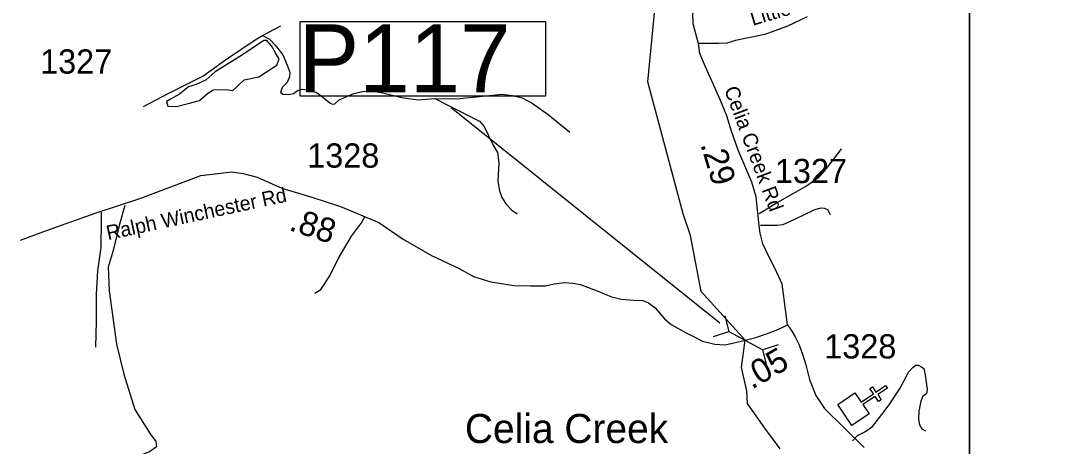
# Model space of a CAD drawing. Extents: x 1159738 to 1321356, y 736314 to 882035.
# Drawn here: x 1208685 to 1214073, y 784003 to 786195 of the extents above; entities that cross this region are included whole.
import ezdxf

# ---------------------------------------------------------------- set-up
doc = ezdxf.new("R2010")
doc.units = 0
for name, color, linetype in [('Exist Cultural Church CELL', 7, 'Continuous'), ('Exist Cultural Church Label', 7, 'Continuous'), ('Exist Hydrographic Creek Single Shore', 7, 'Continuous'), ('Exist Hydrographic Pond Under 1500 Sq Ft', 7, 'Continuous'), ('Exist Road Non-System Type 51', 7, 'Continuous'), ('Exist Road Secondary Mileage Hundredths English Label', 7, 'Continuous'), ('Exist Road Secondary Structure Pipe CELL', 7, 'Continuous'), ('Exist Road Secondary Structure Pipe Number Label', 7, 'Continuous'), ('Exist Road Secondary Type 51 Attributed', 7, 'Continuous'), ('Exist Road Secondary Type 51 Label', 7, 'Continuous'), ('Exist Road Secondary Type 51 Number Label', 7, 'Continuous'), ('Map Preparation Inset Cut Line', 7, 'Continuous')]:
    doc.layers.add(name, color=color, linetype=linetype)

msp = doc.modelspace()

# ---------------------------------------------------------------- linework, layer by layer
at = {"layer": 'Exist Cultural Church CELL'}
msp.add_lwpolyline([(1212984.1, 784276.9), (1213016, 784229.8), (1213079.1, 784272.4), (1213061.2, 784298.9), (1213074.5, 784307.8), (1213092.4, 784281.3), (1213142.2, 784314.9), (1213151.2, 784301.6), (1213101.3, 784268), (1213119.2, 784241.5), (1213106, 784232.6), (1213088.1, 784259.1), (1213025, 784216.5), (1213057.1, 784168.6), (1212968.8, 784109.1), (1212895.8, 784217.4)], close=True, dxfattribs=at)
at = {"layer": 'Exist Hydrographic Creek Single Shore'}
for points in [[(1212191.3, 784800.4), (1212136.8, 785088.2), (1212098.7, 785200.6), (1211916.8, 785880.4), (1211962.7, 786362)], [(1212418.4, 784549), (1212191.3, 784800.4)], [(1212598.8, 783989.1), (1212518.8, 784095.8), (1212430.2, 784221.7), (1212427.5, 784288.3), (1212399.7, 784407.7), (1212418.4, 784549)]]:
    msp.add_lwpolyline(points, dxfattribs=at)
at = {"layer": 'Exist Hydrographic Pond Under 1500 Sq Ft'}
msp.add_lwpolyline([(1209936.2, 786093.1), (1209826.6, 786019.4), (1209686.8, 785932.4), (1209639.5, 785890.8), (1209588.5, 785866.2), (1209548.9, 785854.9), (1209501.6, 785817.1), (1209456.3, 785790.6), (1209435.5, 785779.2), (1209441.2, 785754.7), (1209486.5, 785752.8), (1209547, 785767.9), (1209605.5, 785784.9), (1209647.1, 785820.8), (1209675.4, 785839.7), (1209741.6, 785841.6), (1209777.5, 785836), (1209803.9, 785862.4), (1209836, 785890.8), (1209911.6, 785905.9), (1209951.3, 785932.4), (1210004.2, 785966.4), (1210015.5, 785996.7), (1209996.6, 786030.7), (1209975.8, 786066.6), (1209953.2, 786093.1)], close=True, dxfattribs=at)
at = {"layer": 'Exist Road Non-System Type 51'}
for points in [[(1209316.8, 785754), (1209443.4, 785820.2), (1209622.9, 785909), (1209740, 785994.1), (1209893, 786096.2), (1209930.8, 786118.9), (1210025.3, 786169.9)], [(1209930.8, 786118.9), (1209965.7, 786100), (1209997.3, 786068.4), (1210034.1, 786019.2), (1210057, 785966.5), (1210071, 785929.6), (1210069.2, 785906.8), (1210057, 785876.9), (1210030.6, 785850.5), (1210023.6, 785826), (1210035.9, 785817.2), (1210062.2, 785815.4), (1210090.3, 785820.7), (1210109.6, 785836.5), (1210134.2, 785843.5), (1210176.3, 785838.3), (1210211.4, 785824.2), (1210239.5, 785803.1), (1210276.4, 785771.5), (1210288.7, 785764.5), (1210302.7, 785766.2), (1210325.5, 785787.3), (1210401, 785820.7), (1210444.9, 785831.2), (1210490.5, 785834.7), (1210550.2, 785824.2), (1210648.5, 785799.6), (1210732.8, 785787.3), (1210818.8, 785794.3), (1210929.4, 785792.6), (1211165.7, 785817.1), (1211218.3, 785810.1), (1211269.2, 785797.8), (1211320.1, 785769.7), (1211402.6, 785711.7), (1211515, 785620.4)], [(1210818.8, 785794.3), (1210881.3, 785762.7), (1211048.1, 785678.4), (1211072.6, 785650.3), (1211118.3, 785553.7), (1211141.1, 785516.8), (1211148.1, 785462.3), (1211142.9, 785369.2), (1211151.6, 785319), (1211163.9, 785283.9), (1211186.7, 785250.5), (1211214.8, 785218.9), (1211242.9, 785199.6)], [(1212490.9, 785201.7), (1212574.2, 785252.6), (1212729.4, 785341.6), (1212798.5, 785388.2), (1212825.4, 785417.8), (1212886, 785495.5), (1212915.7, 785535)], [(1209220.7, 785242.3), (1209190.9, 785139.1), (1209161, 785011.5), (1209133.9, 784924.5), (1209139.3, 784802.3), (1209177.3, 784528), (1209215.3, 784373.2), (1209272.3, 784191.2), (1209351, 784066.3), (1209380.8, 784025.6), (1209383.6, 783998.4), (1209348.3, 783974), (1209283.1, 783949.5), (1209220.7, 783911.5), (1209185.9, 783871.8), (1209156, 783844.7), (1209115.3, 783828.4), (1209017.6, 783798.5), (1208971.5, 783787.6)], [(1212498, 785142.4), (1212529, 785142.4), (1212581.2, 785141), (1212613.7, 785145.3), (1212651.8, 785162.2), (1212716.7, 785193.3), (1212777.4, 785221.5), (1212809.8, 785231.4), (1212825.4, 785230), (1212842.3, 785222.9), (1212856.4, 785196.1)], [(1209071.2, 784512.3), (1209075, 784646.5), (1209075, 784786.5), (1209080.7, 784905.6), (1209097.7, 785026.6), (1209099.6, 785168.4), (1209099.6, 785208.1)], [(1210199.3, 784790.8), (1210230.9, 784810.1), (1210276.6, 784880.4), (1210320.4, 784968.2), (1210388.9, 785084.2), (1210439.8, 785154.4), (1210457.4, 785184.3)], [(1212971.5, 784029.6), (1212997.8, 784057.7), (1213034.7, 784077), (1213075.1, 784103.4), (1213134.7, 784180.7), (1213164.6, 784221.1), (1213217.3, 784301.9), (1213259.4, 784384.4), (1213282.2, 784407.3), (1213296.2, 784419.6), (1213312, 784419.6), (1213324.3, 784412.5), (1213340.1, 784402), (1213345.4, 784368.6), (1213350.7, 784331.7), (1213355.9, 784294.9), (1213352.4, 784272), (1213334.9, 784259.7), (1213324.3, 784235.1), (1213313.8, 784182.4), (1213312, 784142), (1213317.3, 784112.2), (1213329.6, 784091.1), (1213347.1, 784080.6)]]:
    msp.add_lwpolyline(points, dxfattribs=at)
at = {"layer": 'Exist Road Secondary Structure Pipe CELL'}
for p, q in [((1212312.9, 784673.9), (1212334.3, 784593.4)), ((1212255.1, 784567.7), (1212334.3, 784593.4)), ((1212334.3, 784593.4), (1212508.6, 784498.6)), ((1212587.8, 784524.3), (1212508.6, 784498.6)), ((1212530, 784418.1), (1212508.6, 784498.6))]:
    msp.add_line(p, q, dxfattribs=at)
at = {"layer": 'Exist Road Secondary Structure Pipe Number Label'}
msp.add_line((1212287.7, 784635.6), (1210903.3, 785747.2), dxfattribs=at)
msp.add_lwpolyline([(1210123.4, 786190.9), (1211389.6, 786190.9), (1211389.6, 785807), (1210123.4, 785807)], close=True, dxfattribs=at)
at = {"layer": 'Exist Road Secondary Type 51 Attributed'}
for points in [[(1212176.9, 786078.8), (1212163.8, 786127.2), (1212149.5, 786179), (1212147.7, 786236.1)], [(1212738.2, 786215.8), (1212636.5, 786167.6), (1212518.8, 786124.8), (1212368.9, 786092.7), (1212323.2, 786080.6), (1212280.4, 786078.8), (1212176.9, 786078.8)], [(1212636, 784628.1), (1212616.4, 784786.3), (1212609.2, 784838.1), (1212573.6, 784916.6), (1212534.3, 784989.8), (1212509.3, 785045.2), (1212495.1, 785099.7), (1212490.3, 785139), (1212483.1, 785205.1), (1212480.9, 785235.4), (1212475.5, 785287.2), (1212452.3, 785364), (1212382.8, 785527.5), (1212347.2, 785625.7), (1212324, 785706), (1212288.3, 785793.5), (1212213.4, 785957.7), (1212184.8, 786027.3), (1212176.9, 786078.8)], [(1208682.7, 785063.7), (1208796.9, 785106.6), (1209067.4, 785202.9), (1209302.9, 785281.5), (1209612.5, 785397.2), (1209716, 785409.7), (1209769.5, 785416.8), (1209830.2, 785407.9), (1209903.3, 785388.3), (1210030, 785332.9), (1210185.2, 785286.5), (1210331.5, 785238.3), (1210530.5, 785155.2), (1210655.3, 785069.5), (1210801.6, 784985.6), (1210944.4, 784917.7), (1211017.5, 784876.7), (1211106.7, 784849.9), (1211226.3, 784830.2), (1211311.9, 784828.5), (1211388.6, 784828.5), (1211433.2, 784839.2), (1211486.7, 784846.3), (1211529.6, 784842.7), (1211568.8, 784835.6), (1211663.7, 784800.4), (1211729.7, 784771.9), (1211781.4, 784759.4), (1211842.1, 784755.8), (1211890.3, 784754), (1211920.6, 784741.5), (1211954.5, 784714.7), (1212002.7, 784659.4), (1212036.6, 784629), (1212113.3, 784586.2), (1212152.5, 784568.3), (1212198.9, 784543.3), (1212261.4, 784527.3), (1212314.9, 784525.5), (1212352.4, 784532.6), (1212397, 784543.3)], [(1212397, 784543.3), (1212473.7, 784563), (1212527.7, 784582.1), (1212570.3, 784596.9), (1212604.8, 784611.7), (1212636, 784628.1)], [(1212636, 784628.1), (1212659.6, 784596), (1212675.7, 784565.6), (1212697.1, 784524.6), (1212714.9, 784471), (1212731, 784421), (1212750.6, 784346), (1212782.7, 784263.9), (1212827.3, 784196.1), (1213031.1, 783996.1)]]:
    msp.add_lwpolyline(points, dxfattribs=at)
at = {"layer": 'Map Preparation Inset Cut Line'}
for points in [[(1213574.8, 811005.5), (1289258, 811005.5), (1289258, 782300.2), (1274049.2, 782296.9), (1274049.2, 766757), (1213574.8, 766757)], [(1213574.8, 778108.9), (1194107.7, 778108.9), (1194107.7, 805981), (1213574.8, 805981)]]:
    msp.add_lwpolyline(points, close=True, dxfattribs=at)

# ---------------------------------------------------------------- texts
at = {"layer": 'Exist Cultural Church Label'}
msp.add_text('Celia Creek', height=150, rotation=0, dxfattribs=at).set_placement((1210973.5, 784018.5))
at = {"layer": 'Exist Road Secondary Mileage Hundredths English Label'}
for s, rotation, p in [('.29', 286.8109, (1212186.6, 785558.2)), ('.88', 341.7634, (1210061.7, 785117.3)), ('.05', 30.2734, (1212452.8, 784293))]:
    msp.add_text(s, height=125, rotation=rotation, dxfattribs=at).set_placement(p)
at = {"layer": 'Exist Road Secondary Structure Pipe Number Label'}
msp.add_text('P117', height=350, dxfattribs=at).set_placement((1210116.3, 785826.8))
at = {"layer": 'Exist Road Secondary Type 51 Label'}
for s, rotation, p in [("Little John's Ch Rd", 16.3736, (1212456.9, 786169.1)), ('Celia Creek Rd', 290.5096, (1212308.6, 785841.8)), ('Ralph Winchester Rd', 12.1591, (1209133.6, 785064))]:
    msp.add_text(s, height=75, rotation=rotation, dxfattribs=at).set_placement(p)
at = {"layer": 'Exist Road Secondary Type 51 Number Label'}
for s, p in [('1327', (1208783.4, 785922.8)), ('1328', (1210160.5, 785438.2)), ('1327', (1212571.4, 785358.4)), ('1328', (1212825.7, 784454.4))]:
    msp.add_text(s, height=125, dxfattribs=at).set_placement(p)

doc.saveas('drawing.dxf')
